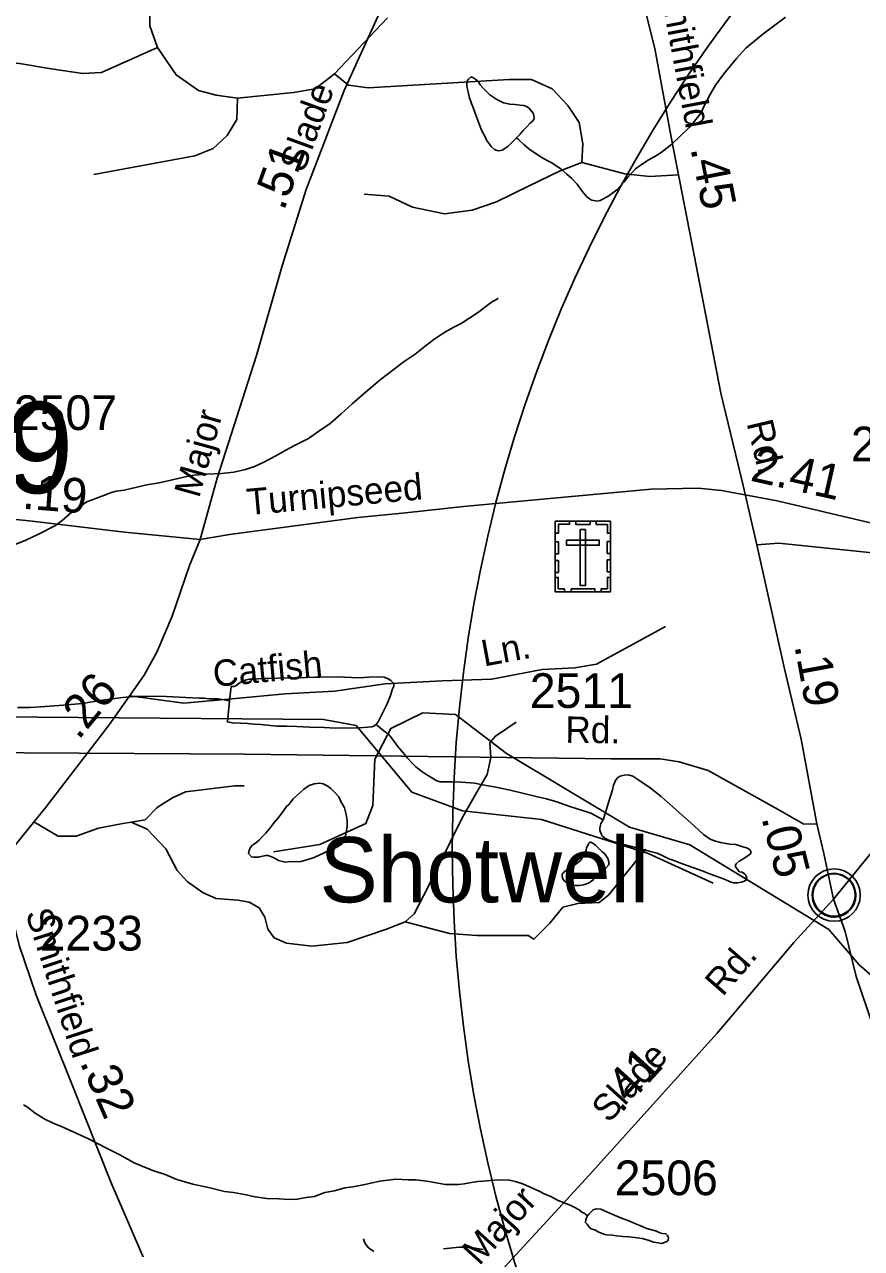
# Model space of a CAD drawing. Extents: x 2169602 to 2449496, y 721995 to 810662.
# Drawn here: x 2405183 to 2408199, y 787056 to 791467 of the extents above; entities that cross this region are included whole.
import ezdxf

# ---------------------------------------------------------------- set-up
doc = ezdxf.new("R2010")
doc.units = 0
doc.layers.add('Default', color=7, linetype='Continuous')

msp = doc.modelspace()

# ---------------------------------------------------------------- linework, layer by layer
at = {"layer": 'Default'}
for points in [[(2406814.4, 792112.2), (2406717.1, 791955.2), (2406580.6, 791729), (2406462.3, 791508.1), (2406335.2, 791228.5), (2406197.6, 790872.4), (2406111.3, 790597.1), (2406019.7, 790274.5), (2405877.9, 789831.6), (2405815.7, 789610.7)], [(2405648.1, 791970.8), (2405638.4, 791751), (2405635.1, 791461.7), (2405661.9, 791384.3)], [(2407324.2, 791881.1), (2407395.3, 791615.1), (2407453.9, 791380.6), (2407513.6, 791060.1), (2407588.9, 790672.7), (2407692.5, 790138.7), (2407772, 789805.7), (2407821.2, 789592.1)], [(2406300.6, 791288.8), (2406490.8, 791490.6)], [(2406956.1, 791058.3), (2406964.3, 791050.6), (2406981.9, 791034.5), (2407000.2, 791018.8), (2407044.5, 790989), (2407066.4, 790977.1), (2407080.8, 790968.9), (2407097, 790959.1), (2407116.7, 790945.2), (2407136.7, 790927.6), (2407154.8, 790911.4), (2407174.9, 790891.8), (2407184.9, 790875.6), (2407197.2, 790859.6), (2407208.9, 790846.1), (2407219.2, 790838.1), (2407227.4, 790834), (2407247.1, 790830.2), (2407257.3, 790832.3), (2407285, 790846.3), (2407303, 790860.2), (2407317.2, 790870.3), (2407343, 790898.4), (2407356.8, 790916.6), (2407370.9, 790932.7), (2407384.2, 790946.9), (2407404.5, 790960.9), (2407428.3, 790977.1), (2407454.2, 790991.1), (2407476.5, 791005.2), (2407515.9, 791035.3), (2407544, 791063.5), (2407577.8, 791095.8), (2407597.7, 791117.9), (2407611.2, 791136.1), (2407621.7, 791149.9), (2407633.2, 791176.2), (2407654.9, 791216.3), (2407673, 791248.5), (2407702.5, 791288.6), (2407748, 791344.6), (2407782, 791380.8), (2407843.6, 791431.2), (2407925, 791493.5)], [(2405661.9, 791384.3), (2405460.3, 791293.5), (2405393, 791290.2), (2405278.8, 791307), (2405157.7, 791327.2), (2405083.8, 791313.7), (2404999.8, 791276.7), (2404925.8, 791233)], [(2405661.9, 791384.3), (2405729.2, 791285.5), (2405809.8, 791228.3), (2405873.7, 791211.5), (2405951, 791201.4)], [(2405951, 791201.4), (2406152.7, 791221.5), (2406230, 791235), (2406300.6, 791288.8)], [(2406300.6, 791288.8), (2406351, 791248.5), (2406421.6, 791238.4), (2406929.2, 791268.6), (2407009.8, 791268.6), (2407083.8, 791235), (2407140.9, 791174.5), (2407181.3, 791113.9), (2407194.7, 791036.6), (2407191.3, 790969.3)], [(2406956.1, 791058.3), (2406946.5, 791048.4), (2406926.2, 791028.3), (2406914.1, 791020), (2406904.6, 791014.1), (2406892.3, 791011.9), (2406886.4, 791012), (2406876.5, 791016), (2406866.3, 791026), (2406858.1, 791035.8), (2406848, 791049.9), (2406842.5, 791061.7), (2406832, 791081.5), (2406826.1, 791095.8), (2406807.6, 791143.6), (2406799.2, 791167.6), (2406793.5, 791181.5), (2406785.1, 791205.4), (2406781.4, 791223.5), (2406777.5, 791243.5), (2406776.7, 791249.3), (2406776.9, 791255.3), (2406776.7, 791259.4), (2406778.9, 791265.2), (2406783, 791269.4), (2406787.1, 791273.3), (2406791.2, 791277.5), (2406795.1, 791277.4), (2406799, 791275.5), (2406805.2, 791271.4), (2406813, 791265.7), (2406818.9, 791259.5), (2406825.3, 791249.7), (2406837, 791235.7), (2406859.3, 791213.7), (2406885.6, 791195.9), (2406909.5, 791184.2), (2406931.5, 791180.1), (2406951.6, 791178.2), (2406969.4, 791176.3), (2406981.5, 791174.5), (2406989.7, 791172.5), (2406999.8, 791166.5), (2407005.5, 791160.8), (2407009.6, 791154.5), (2407015.6, 791146.7), (2407018, 791138.6), (2407019.7, 791130.6), (2407017.8, 791124.8), (2407013.7, 791118.5), (2407005.7, 791110.8), (2406992, 791096.7), (2406980.1, 791084.7), (2406968, 791070.3), (2406956.1, 791058.3)], [(2405433.4, 790925.6), (2405796.4, 790992.8), (2405863.6, 791019.7), (2405914, 791066.8), (2405947.7, 791124), (2405951, 791201.4)], [(2407191.3, 790969.3), (2407112.7, 790939), (2407001.8, 790885.2), (2406884.1, 790828), (2406796.7, 790797.7), (2406695.9, 790784.3), (2406581.6, 790807.8), (2406497.6, 790848.2), (2406406.8, 790854.9)], [(2407191.3, 790969.3), (2407346, 790928.9), (2407436.7, 790918.8), (2407539.9, 790924.6)], [(2406889.4, 790480.2), (2406883.6, 790476.2), (2406869.5, 790468.2), (2406849.8, 790454.1), (2406845.7, 790450.3), (2406815.8, 790428.1), (2406783.8, 790407.8), (2406756.1, 790389.6), (2406730.5, 790375.7), (2406698.1, 790357.4), (2406658.5, 790331), (2406626.3, 790307), (2406590.6, 790278.8), (2406547.3, 790250.4), (2406515.4, 790224.4), (2406465.1, 790186.2), (2406409.3, 790139.9), (2406363.6, 790099.7), (2406324, 790063.5), (2406284.3, 790029.4), (2406244.3, 790000.9), (2406206.3, 789974.6), (2406160.6, 789952.3), (2406122.9, 789932.1), (2406088.9, 789912.1), (2406045.2, 789889.9), (2406011.5, 789873.5), (2405979.1, 789863.3), (2405937.1, 789853.1), (2405893, 789849.2), (2405839.5, 789846.7), (2405793.4, 789842.4), (2405761.8, 789836.2), (2405715.9, 789826.1), (2405667.9, 789815.5), (2405624, 789807.6), (2405587.7, 789799.3), (2405541.8, 789789.2), (2405513.9, 789784.9), (2405496.3, 789780.6), (2405462, 789766.7), (2405446.2, 789760.6), (2405408.1, 789746.5), (2405348.4, 789704), (2405318.7, 789679.7), (2405294.5, 789661.8), (2405236.7, 789631.2), (2405185.2, 789607), (2405103.2, 789574.8)], [(2405815.7, 789610.7), (2405921.3, 789629.5), (2406383.8, 789690.2), (2406555.5, 789707), (2406764.7, 789730), (2407076, 789758.3), (2407441.2, 789791.8), (2407610.7, 789796), (2407694.4, 789787.6), (2407895.4, 789749.9), (2408154.9, 789689.2), (2408614.2, 789580.3), (2408704.2, 789544.7), (2408790, 789504.9), (2409045.3, 789339.5), (2409214.8, 789226.4), (2409389.6, 789123.7), (2409594.7, 789027.4), (2409835.4, 788931.1), (2409975.6, 788887.1), (2410076, 788868.2), (2410287.4, 788857.8), (2410595, 788849.4), (2411237.1, 788832.4)], [(2404805.4, 789704.9), (2404884.9, 789710.1), (2405210.3, 789676.6), (2405543.1, 789636.8), (2405815.7, 789610.7)], [(2405815.7, 789610.7), (2405778, 789517.5), (2405715.2, 789334.2), (2405660.3, 789204.4), (2405614.2, 789121.7), (2405488.7, 788942.6), (2405261.1, 788647.3), (2405082.7, 788427.4)], [(2407821.2, 789592.1), (2407900.7, 789597.3), (2408226.2, 789563.8), (2408558.9, 789524), (2408831.5, 789497.8)], [(2407821.2, 789592.1), (2407921.1, 789144.9), (2407981.8, 788891.5), (2408037.8, 788586.8)], [(2408831.5, 789497.8), (2408793.8, 789404.6), (2408731, 789221.4), (2408676.1, 789091.5), (2408630.1, 789008.8), (2408504.5, 788829.8), (2408276.9, 788534.5), (2408098.5, 788314.6)], [(2405563.1, 789047.5), (2405757.7, 789021.6), (2405943.4, 789037.4), (2406121.9, 789054.2), (2406300.5, 789064.3), (2406482.4, 789091.3), (2406687.9, 789101.4), (2406866.5, 789108.1), (2407048.4, 789141.9), (2407166.4, 789148.6), (2407243.9, 789162.1), (2407493.2, 789296.9)], [(2406450.4, 788944.4), (2406458.4, 788956.5), (2406489.5, 789018.7), (2406501.8, 789048.5), (2406509.6, 789072.9), (2406513.5, 789082.9), (2406513.7, 789088.9), (2406511.7, 789094.9), (2406503.3, 789102.7), (2406493.2, 789108.6), (2406479.3, 789114.4), (2406457.5, 789116.5), (2406423.5, 789114.3), (2406387.4, 789112.1), (2406309.5, 789115.8), (2406247.4, 789115.4), (2406233.2, 789115.1), (2406195.5, 789113.1), (2406157.5, 789112.8), (2406037.8, 789110.2), (2406007.7, 789107.8), (2405993.7, 789107.9), (2405981.8, 789105.7), (2405969.3, 789099.8), (2405963.6, 789097.9), (2405951.5, 789089.6), (2405944.1, 789083.4), (2405937.7, 789081.5), (2405928.1, 789081.3), (2405922.3, 789029.4)], [(2405922.3, 789029.4), (2405882, 789037.2), (2405847.9, 789037.1), (2405830.1, 789039), (2405812, 789038.8), (2405670.1, 789046.1), (2405621.9, 789045.7), (2405579.9, 789045.5), (2405535.8, 789041.2), (2405500.4, 789036.9), (2405455.9, 789031), (2405420.4, 789024.6), (2405392.1, 789020.4), (2405322.2, 789013.9), (2405242.6, 789007.7), (2405202.2, 789005.3), (2405158.3, 789005)], [(2405922.3, 789029.4), (2405914.4, 788953.6), (2405932.4, 788949.7), (2405962.5, 788949.6), (2405986.5, 788948), (2406010.5, 788946), (2406034.3, 788944), (2406058.7, 788942.4), (2406092.5, 788938.5), (2406128.6, 788938.7), (2406164.5, 788936.9), (2406210.4, 788935.2), (2406262.5, 788933.4), (2406304.2, 788931.6), (2406390.1, 788931.9), (2406420.2, 788934.3), (2406434.2, 788936.3), (2406442.2, 788938.3), (2406450.4, 788944.4)], [(2407663.9, 788372.6), (2407429.9, 788479.1), (2407045.8, 788601.8), (2406761.8, 788633.7), (2406578.7, 788699.9), (2406377.8, 788940.2), (2406260.9, 788962.2), (2404935.8, 788972.9)], [(2406863.2, 788882.9), (2406735.9, 788980.7), (2406619, 788986.4), (2406502.9, 788929.7), (2406444.9, 788819.3), (2406437.9, 788652.2), (2406412.9, 788587.1), (2406247, 788511.8), (2406079.9, 788485.7)], [(2407267.9, 788601.3), (2407223.8, 788625), (2407194.1, 788634.8), (2407147.9, 788648.3), (2407101.6, 788666.2), (2407063.7, 788676), (2407031.3, 788683.7), (2406933.3, 788707.5), (2406881.2, 788719), (2406833.2, 788726.6), (2406805.3, 788732.5), (2406757.5, 788736.1), (2406723.3, 788738), (2406697.4, 788737.9), (2406681.2, 788737.9), (2406669.1, 788741.7), (2406651.3, 788751.7), (2406633.3, 788763.4), (2406615.2, 788775.4), (2406593.3, 788791.3), (2406580.8, 788803.3), (2406563.3, 788823.1), (2406542.8, 788848.8), (2406526.8, 788866.7), (2406520.5, 788877), (2406500.4, 788902.7), (2406494.6, 788908.9), (2406484.4, 788916.5), (2406464.3, 788932.5), (2406450.4, 788944.4)], [(2406863.2, 788882.9), (2406880, 788902.5), (2406954.1, 788953.1)], [(2406554.9, 788233.4), (2406586.9, 788262), (2406637.4, 788359.8), (2406758.7, 788605.9), (2406812.6, 788700.2), (2406849.7, 788764.3), (2406863.1, 788825), (2406859.8, 788878.9), (2406863.2, 788882.9)], [(2410059.8, 787418.1), (2410009.9, 787414.7), (2409444.8, 787219.6), (2409302.9, 787229), (2408960.9, 787409.8), (2408189.9, 788078.4), (2408081, 788205.2), (2407579.9, 788510.8), (2407362.9, 788574.2), (2406920, 788839.2), (2406863.2, 788882.9)], [(2408037.8, 788586.8), (2407990.7, 788584.7), (2407898.6, 788638.1), (2407647, 788778.5), (2407542.3, 788809.9), (2407473.3, 788820.3), (2407297.5, 788820.3), (2405975.9, 788837.1), (2404585.3, 788845.5), (2403173.7, 788849.7), (2401983.9, 788858), (2401430.5, 788864.3)], [(2407267.9, 788601.3), (2407260.1, 788587), (2407256.2, 788571.1), (2407256, 788563), (2407260.3, 788553), (2407264.2, 788543.1), (2407274.3, 788535), (2407288.4, 788527.2), (2407318.1, 788517.4), (2407342.7, 788511.7), (2407392.8, 788498.1), (2407434.4, 788488.1), (2407462.5, 788480.2), (2407480.5, 788472.2), (2407504.5, 788460.5), (2407526.7, 788452.6), (2407550.9, 788442.9), (2407590.9, 788429.2), (2407624.9, 788417.1), (2407654.8, 788405.3), (2407701.2, 788387.7), (2407728.9, 788375.8), (2407737.1, 788373.8), (2407745.1, 788373.8), (2407753.3, 788373.8), (2407765.2, 788376), (2407777.2, 788379.9), (2407783, 788384.3), (2407782.8, 788388), (2407785.2, 788392.1), (2407782.8, 788398.1), (2407780.9, 788402), (2407776.8, 788405.9), (2407768.8, 788412), (2407758.6, 788413.9), (2407751, 788424), (2407744.6, 788431.9), (2407744.9, 788437.9), (2407746.7, 788442.1), (2407758.6, 788452.1), (2407774.8, 788461.8), (2407794.7, 788474.2), (2407798.6, 788478.1), (2407800.6, 788482.2), (2407800.4, 788488.4), (2407796.3, 788492.2), (2407788.3, 788498.3), (2407768.2, 788504.2), (2407746.5, 788511.9), (2407724.3, 788513.6), (2407690.3, 788519.6), (2407672.3, 788523.5), (2407654, 788531.2), (2407630, 788547.4), (2407596.2, 788578.8), (2407542.1, 788626.8), (2407477.3, 788684.4), (2407437.1, 788716.1), (2407397.1, 788743.6), (2407375.1, 788757.9), (2407359.1, 788763.5), (2407343.2, 788761.5), (2407328.8, 788757.6), (2407321, 788753.5), (2407313.2, 788745.3), (2407305.2, 788725.5), (2407301.3, 788709.4), (2407287.6, 788663.2), (2407276.1, 788627.2), (2407267.9, 788601.3)], [(2405975.3, 788723.3), (2405941.5, 788723), (2405763.1, 788701.9), (2405719.3, 788681.7), (2405679.8, 788657.5), (2405659.9, 788643.5), (2405618.2, 788600.8), (2405568, 788592.4)], [(2406344.2, 788569.8), (2406340.5, 788547.7), (2406334.6, 788527.8), (2406330.7, 788519.5), (2406324.7, 788511.5), (2406308.5, 788501.7), (2406298.5, 788497.6), (2406280.4, 788491.4), (2406262.6, 788481.5), (2406244.8, 788473.3), (2406226.7, 788465), (2406200.9, 788457.2), (2406178.9, 788450.8), (2406158.6, 788449), (2406142.9, 788450.6), (2406123, 788448.7), (2406098.8, 788454.4), (2406088.7, 788460.4), (2406077, 788466.2), (2406067, 788470.2), (2406061, 788472.3), (2406052.8, 788472.3), (2406041.2, 788470), (2406030.9, 788467.9), (2406025.2, 788465.9), (2406014.9, 788465.9), (2406009, 788466), (2406000.8, 788468), (2405990.9, 788479.7), (2405993, 788489.9), (2405996.7, 788499.9), (2406004.9, 788510), (2406020.4, 788520.2), (2406028.6, 788527.9), (2406038.5, 788538.1), (2406052.6, 788552.2), (2406068.2, 788572.2), (2406084.4, 788592.4), (2406100.2, 788610.4), (2406116.2, 788632.7), (2406127.7, 788648.8), (2406135.9, 788656.5), (2406151.7, 788676.8), (2406173.6, 788696.6), (2406189.6, 788710.8), (2406209.3, 788724.8), (2406227.3, 788731), (2406245.6, 788733.2), (2406259.7, 788731), (2406273.7, 788723.3), (2406287.2, 788713.5), (2406301.6, 788699.6), (2406315.9, 788683.6), (2406321.7, 788669.7), (2406335.6, 788643.7), (2406341.8, 788619.7), (2406345.9, 788598), (2406346.3, 788577.6), (2406344.2, 788569.8)], [(2405568, 788592.4), (2405537.4, 788587.3), (2405449.6, 788570.5), (2405369.8, 788542), (2405304.1, 788542), (2405217.1, 788593)], [(2405568, 788592.4), (2405625, 788567.1), (2405692.3, 788496.3), (2405732.8, 788418.8), (2405769.8, 788378.3), (2405827.1, 788337.9), (2405874.3, 788317.6), (2405951.8, 788310.9), (2405992.2, 788304.2), (2406029.3, 788283.9), (2406049.5, 788250.2), (2406059.6, 788206.4), (2406083.2, 788176.1), (2406127, 788155.8), (2406217.9, 788145.7), (2406346, 788159.2), (2406487.5, 788206.4), (2406554.9, 788233.4)], [(2408037.8, 788586.8), (2408063.4, 788479), (2408098.5, 788314.6)], [(2407238.7, 788398.9), (2407260.8, 788411), (2407268.6, 788417.1), (2407276.8, 788425.2), (2407286.8, 788437.1), (2407288.7, 788441.2), (2407288.3, 788449.4), (2407284.4, 788460.9), (2407280.7, 788469.2), (2407272.5, 788478.9), (2407264.5, 788485), (2407252.2, 788497), (2407240.1, 788509), (2407230.5, 788517), (2407224.1, 788520.7), (2407220.4, 788520.5), (2407216.3, 788516.7), (2407212.4, 788508.7), (2407208.1, 788500.8), (2407206.5, 788490.6), (2407196.2, 788470.6), (2407188.4, 788456.7), (2407174.5, 788444.7), (2407160.7, 788432.6), (2407146.6, 788424.2), (2407138.6, 788420.1), (2407128.7, 788414.3), (2407125.1, 788410.4), (2407121, 788406.1), (2407121, 788396.4), (2407123, 788388.4), (2407129, 788380.2), (2407140.8, 788372.3), (2407155.2, 788366.5), (2407167.1, 788364.3), (2407182.9, 788364.7), (2407196.8, 788366.7), (2407214.9, 788372.9), (2407231.1, 788383), (2407238.7, 788398.9)], [(2406554.9, 788233.4), (2406714.9, 788191.2), (2406812.6, 788184.5), (2406997.9, 788184.5), (2407018.1, 788171), (2407075.4, 788228.3), (2407122.6, 788285.6), (2407176.5, 788299.1), (2407254, 788302.5), (2407287.7, 788329.4), (2407382, 788447.4), (2407422.4, 788494.6)], [(2405082.7, 788427.4), (2405124.5, 788311.2), (2405163.8, 788148.9), (2405225.5, 787968.8), (2405354.7, 787646.2), (2405495.5, 787292.3), (2405621, 787003.3), (2405685.4, 786882.9)], [(2408098.5, 788314.6), (2407955.1, 788158.6), (2407678.9, 787831.9), (2407217.4, 787320.9), (2406886.8, 786960.6), (2406660.8, 786708.3)], [(2408098.5, 788314.6), (2408140.4, 788198.3), (2408179.6, 788036), (2408241.3, 787855.9), (2408370.6, 787533.4), (2408511.3, 787179.5), (2408636.9, 786890.5), (2408701.2, 786770.1)], [(2407212.1, 787173.4), (2407199.6, 787183.4), (2407191.8, 787187), (2407181.6, 787195.1), (2407163.7, 787205), (2407149.8, 787212.8), (2407117.8, 787224.6), (2407103.9, 787230.7), (2407081.7, 787242.6), (2407053.4, 787254.6), (2407037.6, 787262.3), (2407015.5, 787272.1), (2406989, 787284.2), (2406975.3, 787289.9), (2406951.5, 787298), (2406931.2, 787301.9), (2406889.4, 787303.3), (2406861.5, 787301.5), (2406835.2, 787299), (2406817, 787297.2), (2406799.2, 787295.1), (2406767.6, 787288.9), (2406747.3, 787286.7), (2406719.6, 787286.4), (2406699.5, 787286.2), (2406679.4, 787290.5), (2406639.6, 787298.1), (2406623.6, 787300.1), (2406591.6, 787303.7), (2406565.6, 787303.6), (2406521.3, 787305.4), (2406463.3, 787299.2), (2406409.3, 787286.7), (2406365.7, 787278.7), (2406337.6, 787274.4), (2406299.8, 787264.3), (2406265.6, 787258.1), (2406228.1, 787243.9), (2406197.9, 787239.5), (2406166, 787233.4), (2406136.2, 787233.1), (2406100.3, 787234.8), (2406056, 787236.7), (2406014, 787242.6), (2405976.3, 787250.4), (2405935.9, 787258.1), (2405903.9, 787262.1), (2405845.7, 787275.7), (2405789.9, 787287.4), (2405732.1, 787304.7), (2405689.6, 787322.9), (2405649.8, 787336.6), (2405627.7, 787344.4), (2405607.8, 787352.3), (2405575.6, 787366.1), (2405527, 787393.7), (2405479.2, 787417.6), (2405411.2, 787453), (2405359.1, 787476.7), (2405319.1, 787494.5), (2405286.9, 787508.3), (2405256.5, 787522.2), (2405222.3, 787544.1), (2405194.4, 787565.7), (2405180.1, 787573.9)], [(2407212.1, 787173.4), (2407216, 787179.3), (2407223.8, 787187.5), (2407231.8, 787195.6), (2407243.5, 787199.5), (2407259.9, 787197.4), (2407285.9, 787185.8), (2407328, 787168), (2407360.2, 787156.3), (2407382.1, 787146.1), (2407400, 787138.5), (2407426, 787128.5), (2407460, 787118.9), (2407472.3, 787113), (2407482.2, 787110.7), (2407494.1, 787108.9), (2407500.4, 787103), (2407504.1, 787095.2), (2407502.3, 787086.9), (2407498.4, 787081), (2407478.7, 787074.7), (2407466.2, 787076.6), (2407450, 787078.6), (2407430.5, 787086.4), (2407408.6, 787092.6), (2407382.3, 787096.2), (2407360.2, 787098.3), (2407338.4, 787100), (2407316.3, 787102.1), (2407300.3, 787103.7), (2407280.2, 787105.5), (2407270.4, 787107.8), (2407250.5, 787115.7), (2407240.4, 787121.7), (2407224.4, 787127.3), (2407218.1, 787133.5), (2407210.1, 787143.3), (2407204.3, 787149.4), (2407206, 787159.3), (2407208, 787167.1), (2407212.1, 787173.4)], [(2406404.7, 787090.7), (2406408.6, 787078.7), (2406412.9, 787070.8), (2406422.8, 787058.7), (2406442.4, 787044.8)], [(2406692.8, 787054.4), (2406726.6, 787058.6), (2406750.2, 787060.7), (2406786.5, 787060.9), (2406836.1, 787053)]]:
    msp.add_lwpolyline(points, dxfattribs=at)
for points in [[(2407095.3, 789633.4), (2407106.7, 789633.4), (2407106.7, 789665.6), (2407147.3, 789665.6), (2407147.3, 789676.7), (2407095.4, 789676.7)], [(2407095.4, 789676.7), (2407294.4, 789676.7), (2407294.4, 789422.1), (2407095.4, 789422.1)], [(2407169.4, 789676.7), (2407221.2, 789676.7), (2407221.2, 789665.3), (2407169.4, 789665.3)], [(2407294.5, 789633.3), (2407283.2, 789633.3), (2407283.2, 789665.5), (2407242.6, 789665.5), (2407242.6, 789676.6), (2407294.5, 789676.6)], [(2407204.4, 789647.4), (2407185.7, 789647.4), (2407185.7, 789444.6), (2407204.4, 789444.6)], [(2407095.3, 789559.2), (2407095.3, 789602.5), (2407106.7, 789602.5), (2407106.7, 789559.2)], [(2407136.2, 789608.6), (2407136.2, 789590), (2407253.9, 789590), (2407253.9, 789608.6)], [(2407283.1, 789560.3), (2407283.1, 789603.6), (2407294.5, 789603.6), (2407294.5, 789560.3)], [(2407095.3, 789492), (2407095.3, 789535.3), (2407106.7, 789535.3), (2407106.7, 789492)], [(2407283.1, 789494.3), (2407283.1, 789537.6), (2407294.5, 789537.6), (2407294.5, 789494.3)], [(2407128.4, 789422.1), (2407128.4, 789433.6), (2407106.4, 789433.6), (2407106.4, 789474), (2407095.3, 789474), (2407095.3, 789422.1)], [(2407261.3, 789422.1), (2407261.3, 789433.6), (2407283.3, 789433.6), (2407283.3, 789474), (2407294.4, 789474), (2407294.4, 789422.1)], [(2407152.8, 789433.5), (2407237.7, 789433.5), (2407237.7, 789422.1), (2407152.8, 789422.1)], [(2408022.5, 788342), (2408023.5, 788347.6), (2408025.3, 788354.2), (2408028.2, 788361.4), (2408031.1, 788367.1), (2408034.5, 788372.9), (2408038.2, 788378), (2408042.2, 788382.4), (2408046.8, 788386.9), (2408052.3, 788391.5), (2408057.7, 788395.2), (2408062.6, 788398.1), (2408067.7, 788400.5), (2408073.1, 788402.8), (2408078.8, 788404.6), (2408083.1, 788405.8), (2408087.9, 788406.5), (2408092.1, 788407.2), (2408098.4, 788407.5), (2408102.9, 788407.4), (2408108.5, 788407.1), (2408113.4, 788406.4), (2408118.3, 788405.4), (2408123.3, 788404), (2408128.5, 788402.1), (2408135.2, 788399.2), (2408141.4, 788395.7), (2408146.5, 788392.1), (2408151.7, 788388.1), (2408155, 788385), (2408159.1, 788380.6), (2408162.9, 788375.9), (2408166, 788371.3), (2408169.2, 788366.3), (2408171.6, 788361.1), (2408173.6, 788356.1), (2408175.2, 788351.1), (2408176.5, 788346.5), (2408177.6, 788340.5), (2408178.2, 788335.8), (2408178.5, 788329.8), (2408178.3, 788324), (2408177.7, 788318.3), (2408176.8, 788312.8), (2408175.1, 788306.6), (2408173.3, 788300.8), (2408171, 788295.7), (2408167.8, 788289.7), (2408164.5, 788284.4), (2408161.1, 788279.7), (2408156.8, 788275), (2408151.5, 788270), (2408146.5, 788265.9), (2408141.5, 788262.4), (2408137.2, 788259.9), (2408130.4, 788256.7), (2408123.2, 788254), (2408117.3, 788252.5), (2408110.7, 788251.2), (2408106.3, 788250.8), (2408101.8, 788250.5), (2408096.2, 788250.5), (2408091.9, 788250.9), (2408086.3, 788251.6), (2408080.3, 788253), (2408075.8, 788254.3), (2408070.6, 788256.1), (2408066, 788258.1), (2408062.1, 788260.4), (2408055.3, 788264.4), (2408049.7, 788268.7), (2408044.8, 788273.2), (2408040.3, 788278), (2408037.1, 788282), (2408034.2, 788286.2), (2408030.1, 788293.3), (2408028.4, 788296.8), (2408026.6, 788300.9), (2408024, 788309), (2408022.5, 788316.1), (2408021.8, 788321.3), (2408021.5, 788327.6), (2408021.4, 788332.3), (2408022, 788338.7)]]:
    msp.add_lwpolyline(points, close=True, dxfattribs=at)
for centre, radius in [((2411724.3, 788494.3), 5000), ((2408100.1, 788329.6), 94.3), ((2408099.9, 788329.9), 76.7)]:
    msp.add_circle(centre, radius, dxfattribs=at)

# ---------------------------------------------------------------- texts
for s, height, rotation, p in [('Smithfield', 95, 280.6728, (2407464.1, 791635.3)), ('Slade', 95, 70.0156, (2406189.5, 790929.5)), ('.51', 125, 70.0156, (2406117.8, 790792)), ('.45', 125, 281.2078, (2407582.2, 791020.2)), ('Major', 95, 74.4251, (2405812.3, 789757.1)), ('Rd.', 95, 283.4306, (2407784.3, 790030.6)), ('2.41', 125, 347.2782, (2407794.4, 789823.7)), ('Turnipseed', 95, 5.2002, (2405987.9, 789698.4)), ('.19', 125, 355.6127, (2405172.9, 789722.1)), ('Ln.', 95, 10.4972, (2406838.7, 789153)), ('Catfish', 95, 5.3923, (2405866.6, 789079.5)), ('.19', 125, 280.4219, (2407956.8, 789228.1)), ('.26', 125, 50.7258, (2405377.8, 788885)), ('Rd.', 95, 359.4461, (2407131.5, 788878.4)), ('.05', 125, 284.0289, (2407837.9, 788608.5)), ('Smithfield', 95, 288.1769, (2405185.7, 788264.7)), ('Rd.', 95, 48.9073, (2407698.5, 787960.9)), ('Slade', 95, 47.7186, (2407288.4, 787504.8)), ('.41', 125, 47.7186, (2407332.2, 787540.2)), ('.32', 125, 293.6015, (2405381.2, 787727.4)), ('Major', 95, 47.7186, (2406821.3, 786991.2))]:
    msp.add_text(s, height=height, rotation=rotation, dxfattribs=at).set_placement(p)
for s, height, p in [('229', 328.08, (2404627.6, 789778.1)), ('2507', 125, (2405145, 790005.3)), ('2507', 125, (2408160.9, 789892.5)), ('2511', 125, (2407003.8, 789003.9)), ('Shotwell', 235, (2406246.4, 788303.5)), ('2233', 125, (2405237.9, 788129.9)), ('2506', 125, (2407309.6, 787248.3))]:
    msp.add_text(s, height=height, dxfattribs=at).set_placement(p)

doc.saveas('drawing.dxf')
